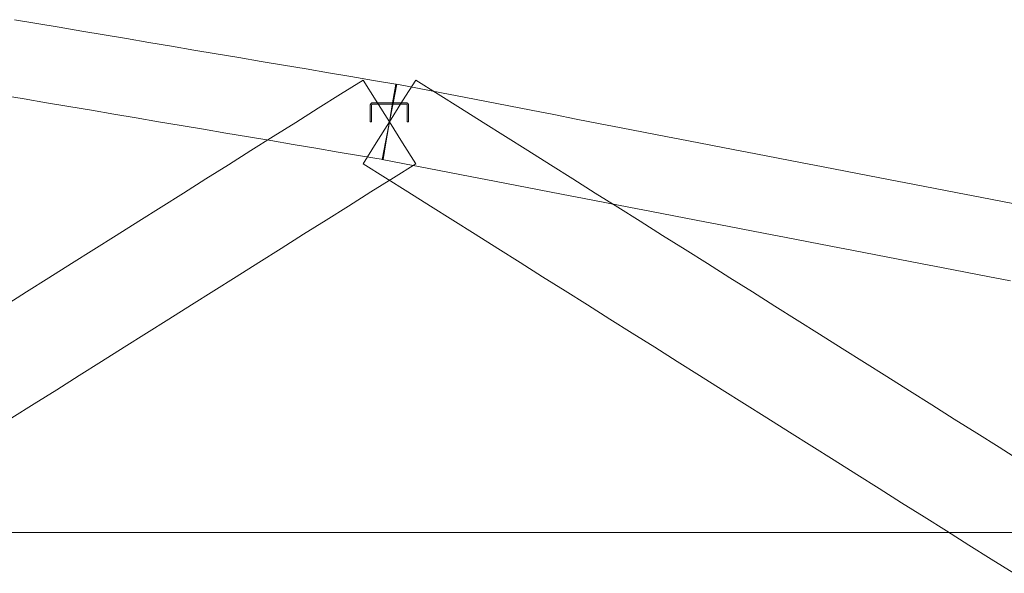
# Model space of a CAD drawing. Header units: millimetres. Extents: x -176817 to 571382, y -58489 to 156123.
# Tile 350 of 364: x 557670 to 560756, y -17692 to -15957. Entities that reach past the tile are written whole.
import ezdxf

# ---------------------------------------------------------------- set-up
doc = ezdxf.new("R2010")
doc.units = ezdxf.units.MM
doc.header["$LTSCALE"] = 0.2
doc.layers.add('ARF2000E0_BEARING_ROOF_KANTAVAT_KATTO', color=7, linetype='Continuous', lineweight=13)

msp = doc.modelspace()

# ---------------------------------------------------------------- linework, layer by layer
at = {"layer": 'ARF2000E0_BEARING_ROOF_KANTAVAT_KATTO'}
for points in [[(558808.6646, -16395.2102), (558818.6654, -16336.0495), (558828.6662, -16276.8888), (558838.667, -16217.7282), (558848.6678, -16158.5675), (558778.3553, -16146.6816), (558708.0428, -16134.7956), (558637.7303, -16122.9097), (558567.4178, -16111.0238), (558497.1053, -16099.1378), (558426.7928, -16087.2519), (558356.4803, -16075.3659), (558286.1678, -16063.48), (558215.8553, -16051.5941), (558145.5428, -16039.7081), (558075.2303, -16027.8222), (558004.9178, -16015.9363), (557934.6053, -16004.0503), (557864.2928, -15992.1644), (557793.9803, -15980.2784), (557723.6678, -15968.3925), (557653.3553, -15956.5066)], [(558911.2703, -16408.0435), (558869.9683, -16342.4662), (558828.6662, -16276.8888), (558787.3641, -16211.3115), (558746.0621, -16145.7341), (558675.7496, -16190.0185), (558605.4371, -16234.3029), (558535.1246, -16278.5873), (558464.8121, -16322.8716), (558394.4996, -16367.156), (558324.1871, -16411.4404), (558253.8746, -16455.7248), (558183.5621, -16500.0091), (558113.2496, -16544.2935), (558042.9371, -16588.5779), (557972.6246, -16632.8623), (557902.3121, -16677.1466), (557831.9996, -16721.431), (557761.6871, -16765.7154), (557691.3746, -16809.9998), (557621.0621, -16854.2841)], [(560809.7078, -17341.4123), (560739.3953, -17297.1279), (560669.0828, -17252.8435), (560598.7703, -17208.5591), (560528.4578, -17164.2748), (560458.1453, -17119.9904), (560387.8328, -17075.706), (560317.5203, -17031.4216), (560247.2078, -16987.1373), (560176.8953, -16942.8529), (560106.5828, -16898.5685), (560036.2703, -16854.2841), (559965.9578, -16809.9998), (559895.6453, -16765.7154), (559825.3328, -16721.431), (559755.0203, -16677.1466), (559684.7078, -16632.8623), (559614.3953, -16588.5779), (559544.0828, -16544.2935), (559473.7703, -16500.0091), (559403.4578, -16455.7248), (559333.1453, -16411.4404), (559262.8328, -16367.156), (559192.5203, -16322.8716), (559122.2078, -16278.5873), (559051.8953, -16234.3029), (558981.5828, -16190.0185), (558911.2703, -16145.7341), (558869.9683, -16211.3115), (558828.6662, -16276.8888), (558787.3641, -16342.4662), (558746.0621, -16408.0435), (558816.3746, -16452.3279), (558886.6871, -16496.6123), (558956.9996, -16540.8967), (559027.3121, -16585.181), (559097.6246, -16629.4654), (559167.9371, -16673.7498), (559238.2496, -16718.0342), (559308.5621, -16762.3185), (559378.8746, -16806.6029), (559449.1871, -16850.8873), (559519.4996, -16895.1717), (559589.8121, -16939.456), (559660.1246, -16983.7404), (559730.4371, -17028.0248), (559800.7496, -17072.3092), (559871.0621, -17116.5935), (559941.3746, -17160.8779), (560011.6871, -17205.1623), (560081.9996, -17249.4467), (560152.3121, -17293.731), (560222.6246, -17338.0154), (560292.9371, -17382.2998), (560363.2496, -17426.5842), (560433.5621, -17470.8685), (560503.8746, -17515.1529), (560574.1871, -17559.4373), (560644.4996, -17603.7217), (560714.8121, -17648.006), (560785.1246, -17692.2904)], [(560820.2096, -16539.961), (560749.8971, -16526.3578), (560679.5846, -16512.7547), (560609.2721, -16499.1516), (560538.9596, -16485.5485), (560468.6471, -16471.9453), (560398.3346, -16458.3422), (560328.0221, -16444.7391), (560257.7096, -16431.136), (560187.3971, -16417.5328), (560117.0846, -16403.9297), (560046.7721, -16390.3266), (559976.4596, -16376.7235), (559906.1471, -16363.1203), (559835.8346, -16349.5172), (559765.5221, -16335.9141), (559695.2096, -16322.311), (559624.8971, -16308.7078), (559554.5846, -16295.1047), (559484.2721, -16281.5016), (559413.9596, -16267.8985), (559343.6471, -16254.2953), (559273.3346, -16240.6922), (559203.0221, -16227.0891), (559132.7096, -16213.486), (559062.3971, -16199.8828), (558992.0846, -16186.2797), (558921.7721, -16172.6766), (558851.4596, -16159.0735), (558840.0629, -16217.9812), (558828.6662, -16276.8888), (558817.2695, -16335.7965), (558805.8729, -16394.7042), (558876.1854, -16408.3073), (558946.4979, -16421.9105), (559016.8104, -16435.5136), (559087.1229, -16449.1167), (559157.4354, -16462.7198), (559227.7479, -16476.323), (559298.0604, -16489.9261), (559368.3729, -16503.5292), (559438.6854, -16517.1323), (559508.9979, -16530.7355), (559579.3104, -16544.3386), (559649.6229, -16557.9417), (559719.9354, -16571.5448), (559790.2479, -16585.148), (559860.5604, -16598.7511), (559930.8729, -16612.3542), (560001.1854, -16625.9573), (560071.4979, -16639.5605), (560141.8104, -16653.1636), (560212.1229, -16666.7667), (560282.4354, -16680.3698), (560352.7479, -16693.973), (560423.0604, -16707.5761), (560493.3729, -16721.1792), (560563.6854, -16734.7823), (560633.9979, -16748.3855), (560704.3104, -16761.9886), (560774.6229, -16775.5917)], [(557613.3521, -16193.1492), (557683.6646, -16205.0352), (557753.9771, -16216.9211), (557824.2896, -16228.807), (557894.6021, -16240.693), (557964.9146, -16252.5789), (558035.2271, -16264.4649), (558105.5396, -16276.3508), (558175.8521, -16288.2367), (558246.1646, -16300.1227), (558316.4771, -16312.0086), (558386.7896, -16323.8945), (558457.1021, -16335.7805), (558527.4146, -16347.6664), (558597.7271, -16359.5524), (558668.0396, -16371.4383), (558738.3521, -16383.3242), (558808.6646, -16395.2102)], [(558768.6662, -16224.8705), (558768.6662, -16276.8888), (558772.6662, -16276.8888), (558772.6662, -16224.8705), (558772.6674, -16224.7721), (558772.671, -16224.6738), (558772.6771, -16224.5757), (558772.6855, -16224.4779), (558772.6963, -16224.3803), (558772.7095, -16224.2831), (558772.7251, -16224.1863), (558772.7431, -16224.0899), (558772.7634, -16223.994), (558772.786, -16223.8986), (558772.811, -16223.8037), (558772.8383, -16223.7094), (558772.8679, -16223.6158), (558772.8999, -16223.5229), (558772.9341, -16223.4307), (558772.9707, -16223.3393), (558773.0095, -16223.2488), (558773.0504, -16223.1593), (558773.0935, -16223.071), (558773.1388, -16222.9838), (558773.1861, -16222.8979), (558773.2355, -16222.8131), (558773.2869, -16222.7296), (558773.3404, -16222.6474), (558773.3958, -16222.5666), (558773.4533, -16222.4871), (558773.5126, -16222.409), (558773.5739, -16222.3323), (558773.6371, -16222.2572), (558773.7022, -16222.1836), (558773.7691, -16222.1115), (558773.8379, -16222.041), (558773.9083, -16221.9722), (558773.9804, -16221.9053), (558774.054, -16221.8403), (558774.1291, -16221.7771), (558774.2057, -16221.7157), (558774.2837, -16221.6564), (558774.3631, -16221.5989), (558774.4439, -16221.5435), (558774.5261, -16221.49), (558774.6095, -16221.4386), (558774.6942, -16221.3892), (558774.7802, -16221.3419), (558774.8673, -16221.2966), (558774.9556, -16221.2535), (558775.0449, -16221.2125), (558775.1354, -16221.1738), (558775.2268, -16221.1372), (558775.319, -16221.1029), (558775.4119, -16221.071), (558775.5054, -16221.0413), (558775.5997, -16221.014), (558775.6945, -16220.989), (558775.7899, -16220.9663), (558775.8858, -16220.946), (558775.9822, -16220.9281), (558776.0789, -16220.9125), (558776.1761, -16220.8993), (558776.2736, -16220.8884), (558776.3714, -16220.88), (558776.4695, -16220.874), (558776.5678, -16220.8703), (558776.6662, -16220.8691), (558828.6662, -16220.8691), (558880.6662, -16220.8691), (558880.7647, -16220.8703), (558880.863, -16220.874), (558880.961, -16220.88), (558881.0589, -16220.8885), (558881.1564, -16220.8993), (558881.2536, -16220.9125), (558881.3504, -16220.9281), (558881.4468, -16220.9461), (558881.5428, -16220.9664), (558881.6382, -16220.9891), (558881.733, -16221.0141), (558881.8273, -16221.0414), (558881.9209, -16221.0711), (558882.0138, -16221.1031), (558882.106, -16221.1373), (558882.1974, -16221.1739), (558882.2879, -16221.2127), (558882.3773, -16221.2537), (558882.4656, -16221.2969), (558882.5528, -16221.3421), (558882.6387, -16221.3895), (558882.7234, -16221.4389), (558882.8069, -16221.4904), (558882.8891, -16221.5439), (558882.9699, -16221.5994), (558883.0494, -16221.6569), (558883.1274, -16221.7163), (558883.204, -16221.7776), (558883.2792, -16221.8409), (558883.3528, -16221.906), (558883.4248, -16221.973), (558883.4953, -16222.0417), (558883.564, -16222.1122), (558883.6309, -16222.1843), (558883.6959, -16222.2579), (558883.759, -16222.3331), (558883.8203, -16222.4097), (558883.8796, -16222.4877), (558883.937, -16222.5672), (558883.9925, -16222.648), (558884.0459, -16222.7302), (558884.0973, -16222.8137), (558884.1466, -16222.8984), (558884.1939, -16222.9844), (558884.2391, -16223.0715), (558884.2822, -16223.1598), (558884.3231, -16223.2492), (558884.3619, -16223.3397), (558884.3984, -16223.4311), (558884.4326, -16223.5232), (558884.4646, -16223.6162), (558884.4942, -16223.7098), (558884.5215, -16223.804), (558884.5465, -16223.8988), (558884.5691, -16223.9942), (558884.5894, -16224.0901), (558884.6073, -16224.1865), (558884.6229, -16224.2833), (558884.6361, -16224.3805), (558884.6469, -16224.478), (558884.6553, -16224.5758), (558884.6614, -16224.6738), (558884.665, -16224.7721), (558884.6662, -16224.8705), (558884.6662, -16276.8888), (558888.6662, -16276.8888), (558888.6662, -16224.8705), (558888.6638, -16224.6741), (558888.6566, -16224.4779), (558888.6445, -16224.2819), (558888.6277, -16224.0864), (558888.6061, -16223.8913), (558888.5797, -16223.6967), (558888.5485, -16223.5029), (558888.5126, -16223.3097), (558888.4719, -16223.1176), (558888.4266, -16222.9265), (558888.3766, -16222.7367), (558888.322, -16222.5483), (558888.2627, -16222.3612), (558888.1989, -16222.1756), (558888.1306, -16221.9915), (558888.0577, -16221.8092), (558887.9803, -16221.6283), (558887.8984, -16221.4496), (558887.8123, -16221.2729), (558887.7218, -16221.0985), (558887.6271, -16220.9263), (558887.5282, -16220.7565), (558887.4251, -16220.5891), (558887.3178, -16220.4242), (558887.2067, -16220.2622), (558887.0917, -16220.103), (558886.9728, -16219.9468), (558886.8502, -16219.7935), (558886.7238, -16219.6432), (558886.5938, -16219.4961), (558886.4601, -16219.3522), (558886.3229, -16219.2116), (558886.1825, -16219.0745), (558886.0388, -16218.941), (558885.8919, -16218.811), (558885.7419, -16218.6848), (558885.5889, -16218.5622), (558885.4329, -16218.4434), (558885.2739, -16218.3285), (558885.1121, -16218.2174), (558884.9475, -16218.1102), (558884.7804, -16218.0071), (558884.6108, -16217.9082), (558884.4388, -16217.8135), (558884.2646, -16217.723), (558884.0882, -16217.6368), (558883.9097, -16217.555), (558883.7292, -16217.4775), (558883.5465, -16217.4044), (558883.3622, -16217.3358), (558883.1763, -16217.2719), (558882.9889, -16217.2125), (558882.8001, -16217.1577), (558882.61, -16217.1076), (558882.4187, -16217.0621), (558882.2262, -16217.0214), (558882.0332, -16216.9854), (558881.8394, -16216.9542), (558881.645, -16216.9278), (558881.45, -16216.9062), (558881.2545, -16216.8894), (558881.0587, -16216.8774), (558880.8625, -16216.8701), (558880.6662, -16216.8677), (558828.6662, -16216.8677), (558776.6662, -16216.8677), (558776.4698, -16216.8701), (558776.2735, -16216.8774), (558776.0776, -16216.8894), (558775.882, -16216.9063), (558775.6869, -16216.9279), (558775.4924, -16216.9543), (558775.2985, -16216.9855), (558775.1054, -16217.0215), (558774.9132, -16217.0622), (558774.7222, -16217.1076), (558774.5324, -16217.1576), (558774.344, -16217.2123), (558774.1569, -16217.2716), (558773.9713, -16217.3355), (558773.7873, -16217.4039), (558773.605, -16217.4768), (558773.4242, -16217.5543), (558773.2454, -16217.6362), (558773.0688, -16217.7225), (558772.8944, -16217.813), (558772.7223, -16217.9078), (558772.5525, -16218.0068), (558772.3852, -16218.11), (558772.2203, -16218.2173), (558772.0584, -16218.3285), (558771.8993, -16218.4436), (558771.7431, -16218.5626), (558771.5898, -16218.6853), (558771.4397, -16218.8117), (558771.2926, -16218.9418), (558771.1488, -16219.0756), (558771.0082, -16219.2128), (558770.8712, -16219.3533), (558770.7378, -16219.4971), (558770.6079, -16219.644), (558770.4817, -16219.7941), (558770.3592, -16219.9472), (558770.2405, -16220.1033), (558770.1256, -16220.2623), (558770.0146, -16220.4241), (558769.9075, -16220.5888), (558769.8045, -16220.756), (558769.7057, -16220.9257), (558769.611, -16221.0976), (558769.5207, -16221.2719), (558769.4346, -16221.4483), (558769.3528, -16221.6269), (558769.2754, -16221.8074), (558769.2023, -16221.9901), (558769.1338, -16222.1745), (558769.0699, -16222.3604), (558769.0106, -16222.5478), (558768.9559, -16222.7366), (558768.9058, -16222.9267), (558768.8604, -16223.118), (558768.8197, -16223.3105), (558768.7838, -16223.5035), (558768.7526, -16223.6973), (558768.7263, -16223.8918), (558768.7047, -16224.0868), (558768.6878, -16224.2822), (558768.6758, -16224.4781), (558768.6686, -16224.6742), (558768.6662, -16224.8705)], [(557645.6453, -17205.1623), (557715.9578, -17160.8779), (557786.2703, -17116.5935), (557856.5828, -17072.3092), (557926.8953, -17028.0248), (557997.2078, -16983.7404), (558067.5203, -16939.456), (558137.8328, -16895.1717), (558208.1453, -16850.8873), (558278.4578, -16806.6029), (558348.7703, -16762.3185), (558419.0828, -16718.0342), (558489.3953, -16673.7498), (558559.7078, -16629.4654), (558630.0203, -16585.181), (558700.3328, -16540.8967), (558770.6453, -16496.6123), (558840.9578, -16452.3279), (558911.2703, -16408.0435)], [(560797.4162, -17563.9888), (560727.1037, -17563.9888), (560656.7912, -17563.9888), (560586.4787, -17563.9888), (560516.1662, -17563.9888), (560445.8537, -17563.9888), (560375.5412, -17563.9888), (560305.2287, -17563.9888), (560234.9162, -17563.9888), (560164.6037, -17563.9888), (560094.2912, -17563.9888), (560023.9787, -17563.9888), (559953.6662, -17563.9888), (559883.3537, -17563.9888), (559813.0412, -17563.9888), (559742.7287, -17563.9888), (559672.4162, -17563.9888), (559602.1037, -17563.9888), (559531.7912, -17563.9888), (559461.4787, -17563.9888), (559391.1662, -17563.9888), (559320.8537, -17563.9888), (559250.5412, -17563.9888), (559180.2287, -17563.9888), (559109.9162, -17563.9888), (559039.6037, -17563.9888), (558969.2912, -17563.9888), (558898.9787, -17563.9888), (558828.6662, -17563.9888), (558758.3537, -17563.9888), (558688.0412, -17563.9888), (558617.7287, -17563.9888), (558547.4162, -17563.9888), (558477.1037, -17563.9888), (558406.7912, -17563.9888), (558336.4787, -17563.9888), (558266.1662, -17563.9888), (558195.8537, -17563.9888), (558125.5412, -17563.9888), (558055.2287, -17563.9888), (557984.9162, -17563.9888), (557914.6037, -17563.9888), (557844.2912, -17563.9888), (557773.9787, -17563.9888), (557703.6662, -17563.9888), (557633.3537, -17563.9888)]]:
    msp.add_lwpolyline(points, dxfattribs=at)

doc.saveas('drawing.dxf')
